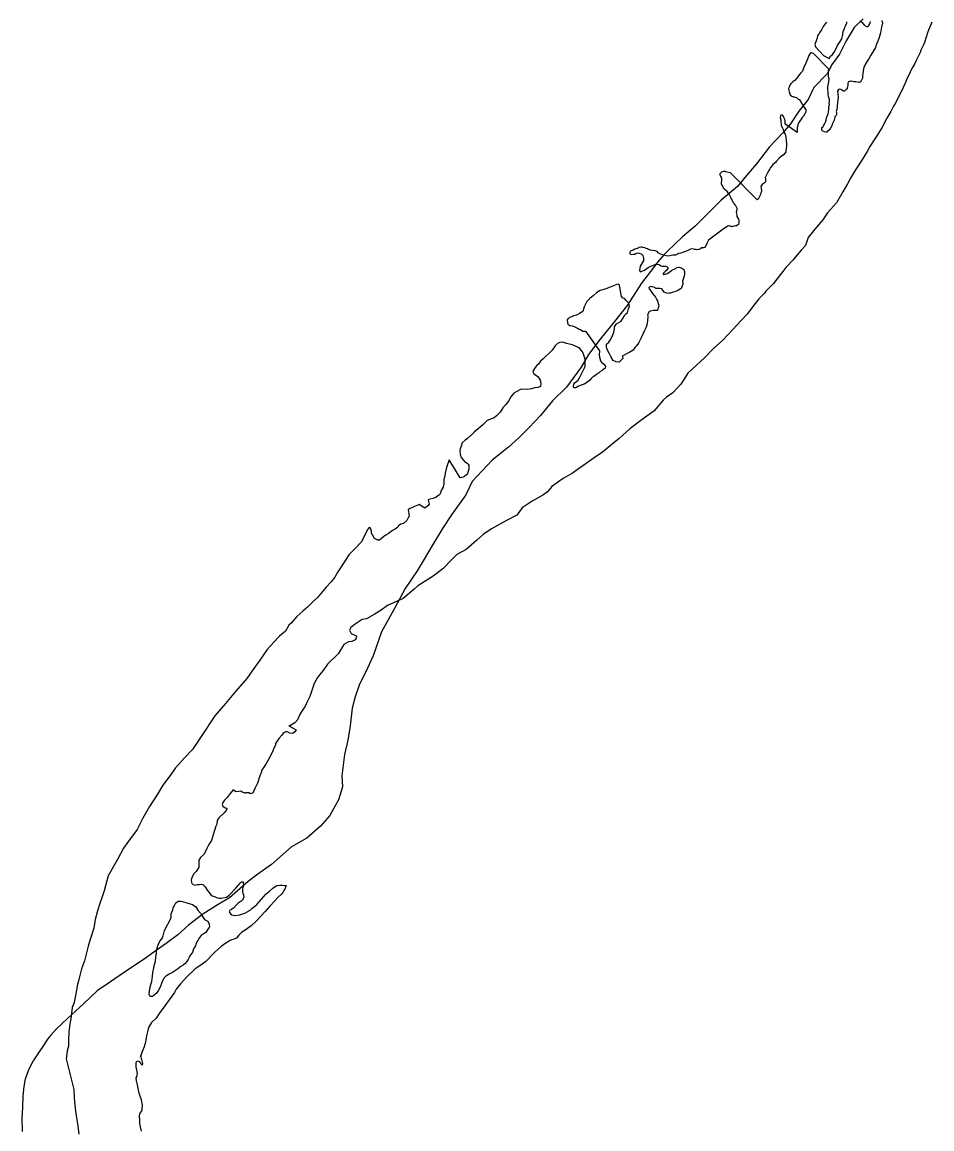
# Model space of a CAD drawing. Extents: x -83719 to 153526, y -11835 to 11446.
# Drawn here: x 719.2 to 986.9, y -464.7 to -139.2 of the extents above; entities that cross this region are included whole.
import ezdxf

# ---------------------------------------------------------------- set-up
doc = ezdxf.new("R2010")
doc.units = 0
doc.layers.add('Level 2', color=7, linetype='Continuous')
doc.layers.add('Level 9', color=7, linetype='Continuous')

msp = doc.modelspace()

# ---------------------------------------------------------------- linework, layer by layer
at = {"layer": 'Level 2'}
for points in [[(966.65, -138.3), (964.02, -140.8), (961.67, -144.77), (959.64, -148.66), (957.56, -151.62), (956.04, -154.47), (952.15, -158.48), (950.45, -162.02), (947.74, -165.4), (945.31, -169.17), (942.92, -171.9), (939.07, -175.88), (935.27, -180.85), (932.27, -184.37), (929.62, -187.54), (924.84, -191.61), (920.56, -195.86), (917.19, -199.26), (913.44, -202.33), (908.96, -206.69), (908.12, -207.61)], [(908.12, -207.61), (906.21, -209.73), (904.06, -212.56), (901.46, -216.03), (897.24, -222.52), (893.86, -226.81), (889.28, -232.44), (885.84, -236.97), (883.71, -240.67), (879.31, -246.63), (875.22, -250.57), (871.74, -254.87), (868.37, -258.43), (865.29, -261.49), (862.27, -264.24), (857.44, -268.04), (851.58, -274.3), (849.72, -278.22), (845.52, -284.14), (842.87, -288.12), (840.06, -292.83), (837.16, -297.68), (835.38, -300.63), (831.89, -305.83), (828.85, -311.45), (824.94, -318.5), (822.44, -325.57), (820.21, -330.54), (818.43, -333.96), (817.14, -337.69), (816.26, -340.96), (815.74, -346.14), (814.99, -350.4), (814, -354.63), (813.27, -360.92), (813.4, -364.12), (812.23, -367.93), (811.38, -369.48), (809.76, -372.53), (806.95, -375.71), (802.95, -379.22), (798.45, -381.74), (792.53, -386.94), (788.55, -389.82), (785.68, -391.97), (780.18, -396.82), (776.83, -398.74), (772.31, -401.57), (768.11, -404.85), (765.02, -407.7), (761.59, -410.16), (757.9, -412.77), (755.09, -414.78), (749.62, -418.43), (744.85, -421.63), (741.28, -424.09), (737.19, -427.91), (732.55, -432.27), (729.27, -435.33), (727.65, -437.17), (726.62, -438.37), (725.43, -440.17), (724.22, -442.07), (722.43, -444.72)], [(720.2, -450.04), (721.06, -447.59), (722.43, -444.72)], [(719.27, -465.52), (719.17, -461.62), (719.35, -458.34), (719.49, -455.06), (719.81, -452.22), (720.2, -450.04)]]:
    msp.add_lwpolyline(points, dxfattribs=at)
at = {"layer": 'Level 9'}
for points in [[(986.86, -139.19), (985.71, -142.09), (984.7, -145.22), (984.38, -145.9), (983.66, -147.42), (983.38, -148.16), (982.9, -149.11), (982.15, -150.66), (981.77, -151.57), (981.16, -152.52), (980.66, -153.44), (980.25, -154.38), (979.68, -155.5), (978.9, -157.36), (978.39, -158.4), (977.55, -160.33), (976.06, -163.14), (975.55, -163.95), (974.76, -165.54), (973.65, -167.51), (972.12, -170.32), (970.69, -172.66), (969.85, -173.82), (968.61, -175.79), (967.78, -177.28), (966.22, -179.82), (964.43, -182.67), (962.9, -185.15), (962.05, -186.74), (960.71, -189.11), (958.84, -192.4), (956.12, -195.31), (954.81, -197.35), (952.42, -200.15), (950.45, -202.54), (949.65, -204.96), (948.39, -206.26), (946.78, -208.27), (945.97, -209.2), (943.9, -211.35), (942.97, -212.61), (941.55, -214.45), (940.26, -216.12), (937.99, -218.39), (937.57, -218.9), (935.92, -220.64), (934.22, -222.89), (932.52, -225.14)], [(955.85, -139.19), (955.44, -139.77), (954.92, -140.48), (954.35, -141.46), (953.87, -142.21), (953.71, -142.58), (953.23, -143.16), (953.12, -143.97), (952.84, -144.74), (952.44, -145.82), (952.59, -146.52), (955.02, -149.05), (956.68, -149.94), (957.03, -149.23), (957.58, -148.75), (958.13, -148.04), (958.76, -146.75), (959.14, -146.14), (959.68, -145.23), (960.35, -144.17), (960.6, -143.33), (960.68, -142.66), (960.76, -141.99), (961.13, -141.08), (961.16, -140.95), (961.35, -140.58), (961.51, -140.07)], [(972.1, -138.78), (972.29, -139.61), (972.05, -140.62), (971.73, -142.4), (971.33, -143.78), (970.96, -144.79), (970.59, -145.7), (970.25, -146.64), (969.64, -147.63), (968.88, -148.98), (968.37, -149.8), (967.86, -150.71), (967.28, -151.66), (967.16, -151.93), (966.84, -152.51), (966.72, -152.94), (966.56, -154.42), (966.41, -155.02), (966.43, -155.66), (966.24, -156.09), (966.09, -156.53), (965.76, -156.84), (965.69, -156.88), (965.36, -156.99), (964.96, -156.86), (964.49, -156.78), (963.96, -156.76), (963.29, -156.61), (962.89, -156.68), (962.56, -156.69), (962.3, -156.8), (962.17, -157.14), (962.09, -157.74), (961.91, -158.61), (961.72, -158.92), (961.43, -159.23), (961.17, -159.5), (960.9, -159.54), (960.87, -159.48), (960.6, -159.35), (960.33, -159.26), (960.06, -159.06), (959.76, -158.97), (959.43, -159.08), (959.14, -159.49), (959.23, -160.52), (959.25, -161.12), (959.21, -162.22), (959.13, -162.89), (959.03, -163.93), (959, -164.16), (958.85, -164.87), (958.73, -165.47), (958.78, -165.81), (958.79, -166.41), (958.73, -166.67), (958.35, -167.08), (958.07, -168.03), (957.76, -168.8), (957.57, -169.24), (957.38, -169.68), (957.07, -170.42), (956.52, -171.07), (956.39, -171.14), (956, -171.59), (955.64, -171.6), (955.27, -171.51), (954.76, -171.25), (954.45, -170.99), (954.5, -170.26)], [(961.51, -140.07), (961.82, -139.43), (961.82, -139.39), (961.88, -139.13)], [(965.64, -138.82), (966.21, -139.24), (966.76, -139.8), (966.97, -140.16), (967.65, -140.54), (968.15, -140.46), (968.63, -139.75), (968.68, -139.48), (968.84, -139.04)], [(954.5, -170.26), (954.83, -170.02), (955.02, -169.74), (955.27, -169.27), (955.56, -168.66), (955.74, -168.09), (955.89, -167.38), (956.32, -166.2), (956.44, -165.57), (956.56, -165.06), (956.5, -164.33), (956.53, -164.1), (956.71, -163.46), (956.67, -162.93), (956.72, -162.46), (956.71, -162.02), (956.6, -161.73), (956.48, -161.13), (956.3, -160.5), (956.31, -159.66), (956.26, -159.07), (956.25, -158.5), (956.26, -157.96), (956.3, -157.96), (956.41, -157.16), (956.53, -156.79), (956.64, -155.88), (956.57, -155.65), (956.45, -155.09), (956.4, -154.52), (956.46, -153.99), (956.41, -153.59), (956.53, -153.05), (952.01, -148.43), (951.74, -148.34), (951.57, -148.28), (951.34, -148.25), (951.01, -148.43), (950.63, -149.07), (950.25, -150.12), (950.01, -150.82), (949.6, -151.8), (949.22, -152.51), (948.88, -153.39), (948.75, -153.69), (948.27, -154.17), (947.85, -154.72), (947.43, -155.33), (946.95, -155.91), (946.59, -156.26), (945.91, -156.74), (945.32, -157.36), (945.04, -157.8), (944.88, -158.37), (944.7, -158.78), (944.74, -159.34), (944.85, -159.74), (945.07, -160.27), (945.18, -160.6), (945.62, -160.99), (946.06, -161.17), (946.39, -161.2), (947.03, -161.38), (947.54, -161.84), (947.78, -161.96), (948.26, -162.52), (948.62, -163.28), (948.65, -163.34), (948.86, -163.6), (949.07, -164), (949.28, -164.36), (949.73, -164.98), (949.74, -165.58), (949.46, -166.16), (949.05, -166.9), (948.73, -167.31), (948.44, -167.78), (947.92, -168.47), (947.7, -168.77), (947.45, -169.38), (947.43, -169.71), (947.24, -170.25), (947.21, -170.52), (947.26, -170.99), (947.18, -171.66), (943.92, -169.34), (943.74, -169.01), (943.7, -168.58), (943.69, -168.31), (943.61, -167.88), (943.4, -167.42), (943.36, -167.32), (943.25, -166.96), (943.01, -166.66), (942.88, -166.57), (942.61, -166.51), (942.54, -166.54), (942.35, -166.68), (942.28, -166.85), (942.26, -167.25), (942.38, -167.91)], [(942.38, -167.91), (942.46, -168.31), (942.56, -169.51), (942.81, -170.17), (943.12, -170.76), (943.52, -171.79), (943.84, -172.48), (943.92, -173.15), (943.94, -173.91), (944.11, -175.24), (944.09, -175.74), (943.93, -177.12), (943.9, -177.32), (943.65, -177.69), (943.1, -178.34), (942.64, -178.69), (941.95, -179.2), (941.08, -180.26), (940.82, -180.47), (940.07, -181.06), (939.88, -181.36), (939.37, -182.01), (939.14, -182.32), (938.86, -182.86), (938.83, -183.09), (938.35, -183.74), (937.97, -184.52), (937.81, -184.92), (937.93, -185.39), (937.91, -186.15), (937.49, -186.57), (936.97, -187.01), (936.55, -187.53), (936.6, -187.96), (936.69, -188.99), (936.54, -189.46), (936.45, -189.93), (935.94, -190.85), (935.43, -191.49), (927.58, -183.5), (927.05, -183.48), (926.28, -183.23), (926.04, -183.14), (925.61, -183.15), (925.41, -183.19), (924.98, -183.3), (924.5, -183.88), (924.47, -184.11), (924.68, -184.57), (924.92, -184.97), (924.96, -185.17), (924.95, -185.87), (924.9, -186.37), (924.91, -186.9), (925.09, -187.2), (925.26, -187.46), (925.44, -187.96), (925.78, -188.28), (926.16, -188.57), (926.43, -188.83), (926.67, -189.16), (927.05, -189.75), (927.33, -190.08), (927.4, -190.34), (927.69, -190.93), (927.83, -191.2), (927.93, -191.36), (928.07, -191.69), (928.18, -191.85), (928.25, -191.99), (928.32, -192.18), (928.53, -192.41), (928.59, -192.51), (928.7, -192.71), (928.94, -193.04), (929.11, -193.2), (929.43, -193.92), (929.51, -194.32), (929.3, -195.2), (929.34, -195.56), (929.45, -195.96), (929.5, -196.42), (929.75, -196.85), (929.95, -197.15), (930.1, -197.61), (930.08, -198.18), (929.96, -198.71), (929.63, -198.89), (929.18, -199.2), (928.94, -199.14), (927.95, -199.44), (927.61, -199.21), (926.98, -199.13), (925.86, -199.86), (921.16, -203.36), (920.72, -204.17), (920.66, -204.4), (920.09, -205.49), (919.79, -205.59), (919.19, -205.64), (918.93, -205.65)], [(918.93, -205.65), (918.8, -205.86), (918.31, -206.1), (918.14, -206.14), (917.84, -206.15), (917.51, -206.12), (917.11, -206.1), (916.4, -205.92), (915.87, -206.03), (914.85, -206.5), (914.06, -206.78), (912.97, -207.15), (912.34, -207.3), (911.42, -207.72), (910.66, -207.78), (910.16, -207.86), (909.27, -208.05), (908.63, -208), (907.93, -207.75), (907.45, -207.6), (907.02, -207.44), (906.37, -207.06), (906, -206.7), (905.53, -206.51), (904.59, -206.4), (904.09, -206.28), (903.52, -206.1), (903.15, -205.94), (902.84, -205.78), (902.57, -205.66), (902.44, -205.56), (901.7, -205.48), (901.7, -205.45), (901.63, -205.42), (901.33, -205.36), (900.6, -205.54), (900.57, -205.61), (900.14, -205.79), (899.81, -205.9), (899.45, -206.01), (898.99, -206.25), (898.66, -206.4), (898.1, -206.58), (897.98, -206.95), (897.99, -207.32), (898.43, -207.6), (898.99, -207.42), (899.42, -207.48), (899.75, -207.27), (900.31, -207.12), (900.68, -207.14), (901.32, -207.39), (901.77, -207.85), (901.99, -208.61), (901.98, -209.44), (901.59, -210.06), (901.02, -211.04), (900.91, -211.71), (900.85, -212.21), (901.03, -212.67), (901.86, -212.38), (902.32, -212.14), (903.36, -211.38), (904.18, -210.95), (904.78, -210.77), (905.63, -210.41), (906.6, -210.55), (907.11, -210.87), (907.55, -211), (908.11, -211.01), (908.48, -211.04), (908.95, -211.19), (909.26, -211.45), (908.81, -212.26), (908.42, -212.54), (908.19, -212.75), (908.07, -212.92), (907.77, -213.16), (907.75, -213.43), (907.75, -213.46), (907.88, -213.49), (907.92, -213.49), (908.18, -213.38), (908.44, -213.34), (908.97, -213.19), (909.79, -212.67), (910.35, -212.22), (911.27, -211.8), (911.92, -211.41), (912.65, -211.33), (913.33, -211.61), (913.84, -211.96), (914.05, -212.59), (914.04, -213.39), (913.9, -214.26), (913.53, -215.37), (913.62, -216.31), (913.06, -217.56), (912.14, -218.11), (911.38, -218.43), (910.69, -218.65)], [(910.69, -218.65), (909.83, -218.94), (909.6, -218.98), (909.23, -218.99), (908.56, -218.84), (908.09, -218.62), (907.71, -218.07), (907.36, -217.68), (906.96, -217.59), (906.36, -217.6), (905.66, -217.52), (905.46, -217.36), (905.09, -217.2), (904.48, -217.05), (904.18, -216.99), (903.72, -217.17), (903.56, -217.51), (904.29, -218.46), (904.7, -219.05), (905.5, -220.16), (905.85, -220.72), (906.09, -221.18), (906.2, -221.48), (906.35, -221.94), (906.56, -222.5), (906.14, -224.01), (905.57, -224.03), (904.9, -224.01), (903.71, -224.31), (903.21, -225.4), (903.25, -225.69), (903.22, -227.13), (903.02, -228.24), (902.84, -228.94), (902.24, -230.16), (901.8, -231.01), (901.33, -232.12), (900.6, -233.44), (900.31, -233.98), (900.28, -234.02), (899.83, -234.56), (899.41, -234.91), (898.96, -235.72), (897.98, -236.28), (897.19, -236.67), (896.34, -237.13), (895.87, -237.34), (895.9, -238.14), (895.58, -238.58), (894.86, -239.27), (893.99, -239.09), (893.08, -238.71), (892.42, -237.6), (892, -236.78), (891.54, -235.89), (891.19, -235.23), (891.11, -234.83), (891.12, -233.96), (891.77, -233.34), (892.19, -232.8), (892.92, -231.51), (893.25, -230.4), (893.34, -229.9), (893.46, -229.43), (893.51, -228.79), (894.09, -227.91), (894.71, -227.53), (895.4, -227.21), (895.88, -226.43), (896.39, -225.61), (896.64, -225.24), (897.26, -224.65), (897.54, -223.88), (897.91, -222.73), (897.68, -221.87), (897.28, -221.52), (896.86, -221.06), (896.42, -220.54), (895.91, -220.39), (895.5, -219.9), (895.34, -218.97), (895.33, -218.73), (895.14, -217.84), (895.1, -217.47), (895.02, -217.14), (894.98, -216.74), (894.98, -216.61), (894.67, -216.31), (894.14, -216.4), (893.18, -216.79), (892.16, -217.18), (890.91, -217.65), (890.08, -217.94), (889.29, -218.13), (888.31, -218.72), (887.2, -219.69), (886.26, -220.54), (885.35, -221.4), (884.59, -222.96), (884.13, -224.34), (883.21, -224.9)], [(932.52, -225.14), (930.77, -226.99), (928.31, -229.66), (925.36, -232.71), (922.6, -235.19), (919.91, -237.99), (915.2, -242.39), (915.07, -242.5), (912.99, -245.69), (910.66, -248.22), (908.77, -249.54), (907.82, -250.36), (905.14, -253.54), (903.71, -254.58), (901.62, -256.14), (897.96, -258.87), (894.81, -261.66), (892.66, -263.45), (889.99, -265.73), (887.53, -267.36), (885.15, -269.03), (883.91, -269.93), (881.09, -271.84), (878.41, -273.41), (875.07, -275.77), (873.72, -277.41), (872.41, -278.38), (869.23, -280.1), (866.35, -282.08), (864.71, -284.19), (861.66, -285.78), (857.29, -288.23), (854.84, -289.9), (852.95, -291.55), (849.86, -294.34), (847.11, -295.84), (845.71, -297.18), (842.96, -300.03), (840.12, -302.14), (835.63, -305.03), (834.49, -305.99), (831.27, -308.78), (826.66, -310.84), (824.77, -312.16), (822.8, -313.42), (820.47, -314.68), (819.25, -314.95), (817.12, -316.31), (815.92, -317.31), (815.54, -318.08), (816.03, -319), (817.07, -319.51), (817.55, -319.73), (817.5, -320.37), (817.15, -320.91), (816.19, -321.37), (815.2, -321.5), (813.85, -322.27), (812.13, -325.05), (809.01, -328.07), (807.64, -330.04), (806.63, -331.17), (806.06, -331.99), (805.11, -333.78), (804.46, -335.8), (803.78, -337.59), (803.09, -339.17), (802.49, -340.36), (801.5, -341.92), (800.92, -342.84), (800.17, -344.46), (799.39, -345.28), (798.18, -346.08), (797.65, -346.23), (799.81, -347.37), (799.4, -347.95), (798.78, -348.4), (797.91, -348.36), (797.84, -348.39), (797.6, -348.16), (797.2, -347.97), (796.73, -347.92), (796.11, -348.24), (795.63, -348.95), (794.72, -349.88), (793.76, -351.4), (793.71, -351.81), (793.14, -353.09), (792.92, -353.63), (792.26, -354.91), (792.13, -355.22), (790.86, -357.42), (790.25, -358.31), (789.65, -359.32), (789.56, -359.69), (789.09, -360.91), (788.45, -363.03), (787.72, -364.41), (787.28, -365.46), (787.03, -366), (786.9, -365.97)], [(883.21, -224.9), (882.46, -225.32), (881.2, -225.72), (880.91, -225.93), (880.54, -226.04), (879.82, -226.36), (879.56, -226.73), (879.62, -227.53), (879.7, -228.1), (880.31, -228.45), (881.08, -228.59), (881.79, -228.81), (882.56, -229.25), (883.07, -229.51), (883.51, -229.63), (884.19, -230.08), (884.95, -230.12), (889.07, -235.92), (889.01, -237.06), (889.09, -237.79), (889.39, -238.85), (889.63, -239.21), (890.21, -239.73), (890.8, -240.41), (890.74, -240.95), (890.03, -241.53), (889.7, -241.78), (889.24, -242.02), (888.75, -242.44), (888.2, -242.88), (887.41, -243.41), (887.05, -243.65), (886.6, -244.06), (886.18, -244.57), (885.66, -245.05), (884.58, -245.68), (883.98, -245.93), (883.36, -246.12), (882.73, -246.4), (882.27, -246.65), (882.04, -246.79), (881.61, -246.73), (881.4, -246.57), (881.37, -246.4), (881.51, -245.7), (881.87, -245.22), (882.75, -244.5), (883.07, -244.02), (883.54, -243.01), (884.24, -241.72), (884.87, -240.54), (884.82, -239.77), (884.85, -238.44), (884.63, -237.77), (884.4, -236.85), (884.02, -236.22), (883.29, -235.24), (882.79, -234.92), (881.84, -234.45), (881, -234.13), (880.23, -233.89), (879.32, -233.75), (878.58, -233.43), (878.11, -233.34), (877.35, -233.4), (876.69, -233.75), (876.01, -234.44), (875.15, -235.73), (874.33, -236.48), (873.07, -237.65), (872.45, -238.2), (871.67, -238.92), (871.19, -239.7), (870.64, -240.19), (870.12, -240.83), (869.45, -241.92), (869.5, -242.29), (869.74, -242.68), (870.21, -242.93), (871.06, -243.58), (871.59, -244.5), (871.78, -245.56), (871.71, -246.43), (870.92, -246.72), (870.05, -246.78), (869.06, -247.07), (867.77, -247.27), (866.53, -247.2), (865.77, -247.26), (864.52, -247.99), (863.9, -248.38), (862.93, -249.44), (862.33, -250.69), (861.36, -251.75), (860.65, -252.63), (859.79, -253.93), (858.75, -255.05), (858.03, -255.61), (856.02, -256.43), (854.79, -257.56), (854.01, -258.22)], [(854.01, -258.22), (853.36, -258.87), (852.22, -259.77), (851.41, -260.62), (850.21, -261.69), (849.52, -262.21), (848.68, -263), (848.24, -264.18), (848.06, -264.72), (848.01, -265.35), (848.07, -266.32), (848.39, -267.28), (849.02, -268.1), (849.29, -268.42), (850.17, -268.9), (850.38, -269.26), (850.59, -269.52), (850.6, -269.99), (850.65, -270.66), (850.19, -271.94), (849.87, -272.48), (849.28, -272.89), (849.02, -273.1), (848.42, -273.15), (848.06, -273.26), (846.42, -270.54), (844.78, -267.91), (844.17, -269.96), (843.92, -270.64), (843.65, -271.84), (843.51, -272.72), (843.24, -273.72), (843.27, -274.99), (843.1, -276.03), (842.43, -276.98), (842.31, -277.62), (842.03, -278.23), (841.54, -278.54), (840.92, -279.03), (840.06, -279.32), (839.1, -279.48), (838.64, -279.72), (838.86, -280.58), (838.94, -281.01), (838.56, -281.49), (838.03, -281.87), (837.64, -282.18), (835.98, -281.13), (835.65, -281.3), (834.66, -281.63), (833.81, -282.09), (833.25, -282.27), (832.72, -282.62), (832.96, -283.88), (833.08, -284.61), (832.85, -284.85), (832.34, -285.83), (831.4, -286.66), (830.61, -286.91), (829.96, -287.4), (829.73, -287.8), (829.34, -288.08), (828.92, -288.39), (828.36, -288.67), (827.74, -289.02), (826.89, -289.71), (826.17, -290.13), (825.61, -290.52), (824.31, -291.62), (823.84, -291.56), (823.4, -291.41), (823.1, -291.18), (822.79, -290.99), (822.34, -290.14), (822.09, -289.78), (821.94, -289.11), (821.92, -288.48), (821.58, -287.92), (821.27, -287.86), (820.82, -288.41), (820, -290.13), (818.89, -292.13), (817.21, -294.05), (815.3, -295.9), (814.12, -297.77), (812.04, -300.86), (811.15, -302.48), (810.15, -303.85), (808.6, -305.39), (807.6, -306.68), (806.12, -308.49), (804.49, -309.87), (803.19, -311.24), (801.73, -312.51), (799.97, -314.06), (798.36, -315.98), (797.61, -316.56), (796.62, -318.36), (794.9, -319.81), (793.21, -321.55), (791.27, -323.71)], [(791.27, -323.71), (789.13, -326.87), (786.85, -329.97), (785.25, -332.25), (781.92, -336.04), (778.99, -339.65), (775.88, -343.21), (771.82, -349.36), (769.26, -353.16), (767.06, -355.49), (764.31, -358.57), (762.71, -360.78), (760.59, -363.64), (759.03, -366.25), (756.69, -369.89), (754.72, -373.34), (753.01, -376.63), (750.44, -380.13), (749, -382.14), (747.32, -385.29), (744.53, -390.27), (743.28, -394.67), (742.7, -396.49), (742.05, -398.41), (741.31, -400.6), (740.68, -403.19), (740.25, -405.73), (739.12, -409.3), (738.63, -411.02), (737.55, -415.28), (736.61, -417.68), (735.86, -420.77), (735.41, -422.61), (735.07, -424.49), (734.48, -427.54), (733.93, -429.06), (733.67, -430.74), (733.48, -432.34), (733.19, -433.95), (732.89, -436.13), (732.82, -438.77), (732.77, -440.37), (732.47, -441.75), (732.22, -443.42), (732.11, -444.16)], [(786.9, -365.97), (786.4, -366.18), (785.83, -365.93), (784.93, -365.92), (784.77, -366.03), (784.7, -366), (784.5, -365.9), (783.92, -365.65), (783.55, -365.39), (782.85, -365.48), (782.09, -365.57), (781.24, -365.05), (780.34, -366.08), (779.51, -367.27), (779.15, -367.68), (778.73, -368.09), (778.25, -368.71), (778.06, -369.31), (778.21, -369.77), (778.96, -370.29), (779.36, -370.44), (779.27, -370.88), (778.63, -371.73), (777.1, -373.27), (776.85, -373.55), (776.59, -373.99), (776.46, -375.13), (776.17, -375.67), (775.77, -376.98), (775.34, -378.26), (775.1, -379.2), (774.92, -379.94), (774.31, -380.76), (773.9, -381.5), (773.55, -382.25), (773.2, -382.92), (772.6, -384.01), (771.69, -384.93), (771.12, -385.72), (771.18, -386.85), (771.21, -387.82), (770.92, -388.26), (770.37, -389.04), (769.73, -389.72), (769.25, -390.57), (768.87, -391.48), (769, -392.31), (769.24, -392.67), (769.92, -393.02), (770.71, -392.83), (771.38, -392.82), (771.97, -392.73), (772.34, -392.89), (773.06, -393.57), (773.62, -394.52), (774.24, -395.24), (774.69, -395.86), (775.1, -396.22), (775.77, -396.4), (776.38, -396.65), (777.05, -396.87), (777.68, -396.88), (778.21, -396.8), (779.27, -396.54), (780.09, -395.99), (780.67, -395.4), (781.48, -394.51), (782.06, -393.9), (782.65, -393.28), (783.29, -392.46), (783.75, -392.08), (784.11, -392.07), (784.32, -392.2), (784.26, -392.54), (784.28, -393.17), (784.16, -393.74), (784.01, -394.31), (783.98, -394.58), (783.99, -395.08), (784.32, -395.91), (784.37, -396.67), (783.89, -397.52), (782.78, -398.32), (782.17, -398.97), (781.33, -399.86), (780.54, -400.31), (780.28, -400.52), (780.12, -400.92), (780.47, -401.52), (780.91, -401.77), (781.78, -401.95), (783.21, -401.81), (784.73, -401.3), (786.3, -400.39), (786.79, -399.94), (787.58, -399.36), (788.26, -398.7), (791, -395.63), (791.95, -394.83), (792.96, -393.9), (793.94, -393.21)], [(793.94, -393.21), (794.23, -393.1), (794.96, -393.02), (795.66, -393.03), (796.33, -393.11), (796.83, -393.13), (796.83, -393.2), (796.81, -393.4), (796.5, -394.24), (796.21, -394.65), (795.92, -395.23), (795.6, -395.64), (794.46, -396.7), (793.49, -397.69), (792.1, -399.23), (790.68, -400.81), (788.06, -403.68), (786.56, -404.99), (785.09, -406.06), (783.75, -406.93), (782.97, -407.75), (782.27, -408.61), (780.35, -409.36), (779.07, -410.06), (777.77, -411.1), (775.79, -412.85), (773.26, -415.49), (771.43, -416.74), (770.05, -417.68), (767.56, -420.12), (765.81, -422.03), (764.52, -423.6), (763.98, -424.65), (762.48, -426.79), (761.12, -428.53), (759.52, -430.84), (758.66, -432.13), (757.26, -433.47), (756.37, -434.87), (756.07, -436.21), (755.74, -437.38), (755.49, -439.23), (755.06, -440.61), (754.56, -441.79), (754.44, -442.26), (754.13, -443.17), (753.91, -443.71)], [(763.02, -402.62), (763, -401.98), (763.02, -401.45), (763.27, -400.94), (763.55, -400.27), (763.63, -399.67), (763.95, -399.19), (764.3, -398.48), (764.4, -398.28), (765.08, -397.76), (765.95, -397.77), (766.35, -397.89), (767.63, -398.26), (768.6, -398.53), (769.27, -398.75), (770.32, -399.39), (770.92, -400.44), (771.61, -401.32), (772.09, -401.94), (772.86, -403.19), (773.8, -403.63), (774.19, -404.52), (774.2, -404.85), (774.31, -405.22), (774.28, -405.29), (774.19, -405.49), (773.8, -406), (773.19, -406.98), (772.74, -407.3), (771.89, -407.89), (771.37, -408.47), (770.86, -409.35), (770.57, -409.76), (770.32, -410.46), (770.17, -410.87)], [(770.17, -410.87), (769.82, -411.45), (769.59, -411.78), (769.26, -412.86), (768.65, -413.68), (768.33, -414.36), (767.98, -414.87), (767.6, -415.51), (767.11, -416.09), (766.56, -416.6), (765.91, -416.99), (764.93, -417.75), (764.31, -418.17), (763.39, -418.76), (762.6, -419.15), (761.45, -419.81), (760.9, -420.43), (760.3, -421.68), (759.81, -423.03), (759.24, -424.11), (758.69, -424.79), (758.01, -425.44), (757.52, -425.82), (756.95, -425.81), (756.78, -425.64), (756.57, -425.08), (756.64, -424.18), (756.84, -422.91), (757.3, -421.39), (757.56, -419.85), (757.66, -418.78), (757.96, -417.4), (758.13, -416.4), (758.44, -415.52), (758.5, -414.12), (758.67, -413.01), (758.69, -412.71), (758.75, -412.14), (759.08, -410.9), (759.3, -410.36), (759.67, -409.48), (760.25, -408.83), (760.54, -408.36), (761.02, -406.38), (763.02, -402.62)], [(732.11, -444.16), (734.34, -453.14), (734.45, -455.61), (734.72, -457.71), (734.88, -459.51), (735.15, -461.44), (735.56, -463.84), (735.87, -466.24)], [(754.33, -465.36), (754.01, -464.1), (753.79, -463.23), (753.77, -462.06), (753.72, -461.03), (753.81, -460.19), (754.3, -459.58), (754.52, -459.04), (754.56, -457.71), (754.34, -456.17), (753.95, -455.15), (753.61, -454.25), (753.28, -452.89), (753.1, -451.79), (752.84, -450.59), (752.73, -449.76), (752.96, -449.38), (753.07, -448.45), (752.92, -447.48), (752.77, -446.52), (752.73, -445.98), (752.72, -445.38), (752.84, -444.88), (753.17, -444.67), (753.58, -444.87), (753.92, -445.26), (754.09, -445.62), (754.36, -445.92), (754.56, -445.85), (754.62, -445.75), (754.69, -445.48), (754.13, -443.17)]]:
    msp.add_lwpolyline(points, dxfattribs=at)

doc.saveas('drawing.dxf')
